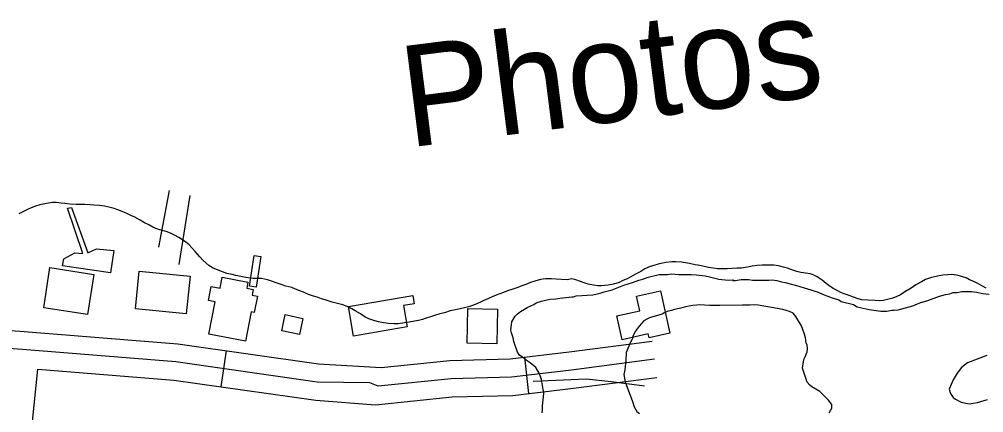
# Model space of a CAD drawing. Extents: x 3161514 to 3199414, y 831166 to 856601.
# Drawn here: x 3189449 to 3190239, y 849977 to 850300 of the extents above; entities that cross this region are included whole.
import ezdxf

# ---------------------------------------------------------------- set-up
doc = ezdxf.new("R2010")
doc.units = 0
for name, color, linetype in [('V-BLDG-OTLN', 7, 'Continuous'), ('V-CHAN-DOCK', 7, 'Continuous'), ('V-RIVR-IDEN', 7, 'Continuous'), ('V-ROAD-CNTR', 7, 'Continuous'), ('V-SITE-VEGE', 7, 'Continuous'), ('V-TOPO-SHOR', 7, 'Continuous')]:
    doc.layers.add(name, color=color, linetype=linetype)

msp = doc.modelspace()

# ---------------------------------------------------------------- linework, layer by layer
at = {"layer": 'V-BLDG-OTLN'}
for points in [[(3189474.1, 850096.44), (3189509.97, 850090.87), (3189504.86, 850057.94), (3189468.99, 850063.51)], [(3189547.33, 850093.58), (3189588.92, 850089.48), (3189585.85, 850058.41), (3189544.27, 850062.51)], [(3189609.4, 850068.49), (3189603.88, 850069.56), (3189606.09, 850080.99), (3189613.46, 850079.57), (3189615.19, 850088.54), (3189636.29, 850084.47), (3189635.33, 850079.48), (3189640.6, 850078.47), (3189639.71, 850073.82), (3189644.05, 850072.98), (3189641.49, 850059.7), (3189639.06, 850060.17), (3189634.39, 850036.01), (3189604.25, 850041.82)], [(3189771.34, 850073.68), (3189772.52, 850066.84), (3189763.85, 850065.34), (3189766.86, 850047.97), (3189722.78, 850040.34), (3189718.59, 850064.55)], [(3189974.27, 850077.41), (3189982.01, 850042.79), (3189964.94, 850038.97), (3189964.23, 850042.12), (3189942.86, 850037.35), (3189938.51, 850056.83), (3189957.36, 850061.05), (3189954.68, 850073.03)], [(3189664.01, 850044.7), (3189666.85, 850057.86), (3189681.37, 850054.73), (3189678.54, 850041.57)], [(3189816.47, 850063.01), (3189840.81, 850062.46), (3189840.16, 850034.05), (3189815.83, 850034.6)]]:
    msp.add_lwpolyline(points, close=True, dxfattribs=at)
at = {"layer": 'V-CHAN-DOCK'}
for p, q in [((3189563.21, 850113.17), (3189572.09, 850159.77)), ((3189579.98, 850098.98), (3189588.97, 850155.53))]:
    msp.add_line(p, q, dxfattribs=at)
for points in [[(3189484.38, 850097.91), (3189485.62, 850103.62), (3189494.44, 850108.68), (3189501.08, 850108.13), (3189488.53, 850145.3), (3189491.79, 850145.79), (3189505.15, 850108.5), (3189512.35, 850111.8), (3189526.32, 850110.6), (3189523.63, 850092.08), (3189484.38, 850097.91)], [(3189637.69, 850081.18), (3189641.56, 850106.39), (3189647.01, 850105.56), (3189643.14, 850080.34), (3189637.69, 850081.18)]]:
    msp.add_lwpolyline(points, dxfattribs=at)
at = {"layer": 'V-ROAD-CNTR'}
for p, q in [((3189618.46, 850028.37), (3189614.25, 849998.66)), ((3189862.82, 850022.94), (3189866.32, 849993.15))]:
    msp.add_line(p, q, dxfattribs=at)
for points in [[(3189067.27, 850046.24), (3189126.26, 850047.44), (3189155.44, 850049.51), (3189266.45, 850052.99), (3189358.22, 850051.14), (3189452.89, 850044.12), (3189578.94, 850033.97), (3189694.23, 850017.63), (3189745.36, 850014.43), (3189801.77, 850020.32), (3189851.18, 850021.57), (3189899.46, 850027.25), (3189967.51, 850036.2)], [(3189969.46, 850021.33), (3189901.31, 850012.36), (3189852.25, 850006.59), (3189802.74, 850005.34), (3189743.08, 849999.12), (3189736.15, 850002.04), (3189693.06, 850002.64), (3189577.28, 850019.05), (3189451.73, 850029.17), (3189357.52, 850036.16), (3189266.53, 850037.99), (3189156.21, 850034.53), (3189126.95, 850032.45), (3189067.57, 850031.24)], [(3189367.5, 849718.98), (3189384.37, 849724.95), (3189405.76, 849742.36), (3189422.48, 849759.08), (3189434.9, 849778.14), (3189443.83, 849812.05), (3189464.24, 850013.11)], [(3189464.24, 850013.11), (3189575.63, 850004.14), (3189691.9, 849987.66), (3189740.8, 849983.8), (3189803.71, 849990.36), (3189853.31, 849991.62), (3189903.17, 849997.48), (3189971.42, 850006.45)], [(3189961.12, 849999.2), (3189933.83, 850002.8), (3189913.44, 850005.03), (3189870.04, 850003.1)]]:
    msp.add_lwpolyline(points, dxfattribs=at)
at = {"layer": 'V-SITE-VEGE'}
for points in [[(3189877.43, 849977.44), (3189877.76, 849979.82), (3189877.74, 849983.23), (3189878.06, 849985.61), (3189878.38, 849990.38), (3189878.7, 849993.45), (3189878.34, 849996.52), (3189876.94, 850004.68), (3189875.21, 850009.44), (3189872.11, 850014.53), (3189867.66, 850018.25), (3189864.24, 850020.61), (3189861.16, 850022.98), (3189859.11, 850024.34), (3189857.05, 850027.05), (3189854.28, 850035.89), (3189853.58, 850038.95), (3189852.2, 850043.03), (3189851.84, 850045.07), (3189852.49, 850051.88), (3189855.18, 850056.67), (3189856.88, 850058.38), (3189859.59, 850060.44), (3189862.98, 850062.5), (3189865.7, 850063.88), (3189870.46, 850066.29), (3189872.49, 850067.67), (3189876.91, 850069.05), (3189881.33, 850070.1), (3189884.06, 850070.46), (3189888.48, 850070.82), (3189891.88, 850071.52), (3189901.75, 850072.6), (3189903.12, 850072.61), (3189905.16, 850073.3), (3189918.78, 850074.06), (3189924.9, 850075.46), (3189928.3, 850076.49), (3189934.76, 850078.23), (3189944.28, 850082.04), (3189951.42, 850084.12), (3189956.52, 850086.19), (3189959.91, 850086.89), (3189964.33, 850088.62), (3189973.18, 850090.71), (3189979.99, 850090.75), (3189983.39, 850091.45), (3189989.18, 850090.8), (3189999.4, 850090.86), (3190003.49, 850090.54), (3190010.99, 850089.56), (3190014.4, 850088.9), (3190022.25, 850086.9), (3190029.74, 850086.26), (3190033.83, 850086.29), (3190033.49, 850085.95), (3190035.54, 850085.96), (3190040.3, 850086.66), (3190046.77, 850086.7), (3190049.84, 850086.04)], [(3190049.84, 850086.04), (3190057.33, 850086.08), (3190063.12, 850086.11), (3190065.84, 850086.47), (3190069.59, 850085.81), (3190073.35, 850084.81), (3190076.42, 850084.14), (3190081.53, 850082.81), (3190084.94, 850082.15), (3190092.11, 850079.8), (3190097.57, 850078.13), (3190099.96, 850077.46), (3190102.69, 850076.46), (3190108.49, 850074.11), (3190114.97, 850071.76), (3190120.43, 850070.09), (3190122.48, 850068.73), (3190132.37, 850066.07), (3190135.45, 850064.38), (3190145.34, 850062.05), (3190154.88, 850060.74), (3190159.65, 850060.77), (3190163.74, 850061.47), (3190165.78, 850061.48), (3190169.18, 850061.85), (3190181.09, 850064.98), (3190184.82, 850066.7), (3190187.54, 850067.74), (3190190.6, 850068.78), (3190193.32, 850069.47), (3190202.84, 850072.94), (3190207.94, 850074.33), (3190211.34, 850075.03), (3190214.06, 850076.06), (3190217.47, 850076.08), (3190221.21, 850076.79), (3190229.04, 850076.83), (3190233.47, 850076.17), (3190238.25, 850075.18), (3190243.7, 850074.53)], [(3190112.44, 849977.4), (3190114.8, 849981.16), (3190114.78, 849984.22), (3190112.04, 849987.62), (3190104.85, 849994.73), (3190098.35, 849998.78), (3190096.65, 850000.13), (3190094.58, 850002.5), (3190090.78, 850014.06), (3190091.76, 850021.22), (3190092.77, 850023.27), (3190094.45, 850027.37), (3190094.77, 850029.75), (3190094.42, 850032.81), (3190093.72, 850034.85), (3190093.02, 850038.94), (3190092.32, 850042), (3190089.9, 850048.8), (3190085.09, 850056.26), (3190083.03, 850058.98), (3190079.96, 850060.32), (3190074.5, 850061.99), (3190054.38, 850065.63), (3190050.97, 850065.95), (3190047.57, 850065.59), (3190041.44, 850065.55), (3190023.05, 850065.45), (3190014.87, 850065.4), (3190006.02, 850066.03), (3190003.97, 850065.68), (3190000.91, 850065.32), (3189994.79, 850064.27), (3189991.04, 850063.22), (3189989.68, 850062.88), (3189985.94, 850062.17), (3189983.22, 850061.14), (3189979.82, 850060.44), (3189977.44, 850059.4), (3189975.75, 850058.37), (3189965.2, 850055.24), (3189963.17, 850054.21), (3189960.79, 850052.84), (3189956.73, 850048.39), (3189953.69, 850043.94), (3189951.67, 850039.84), (3189951, 850037.79), (3189949.65, 850035.4), (3189946.29, 850026.87), (3189945.99, 850020.06), (3189945.66, 850018.01), (3189945.01, 850012.56), (3189944.35, 850008.81), (3189945.4, 850002.68), (3189951.29, 849986.71), (3189952.67, 849982.29), (3189955.08, 849978.56), (3189957.13, 849976.86)], [(3190241.6, 850024.45), (3190225.97, 850018.23), (3190220.88, 850014.46), (3190217.5, 850010.01), (3190214.12, 850004.54), (3190210.76, 849996.69), (3190211.8, 849993.29), (3190214.21, 849989.89), (3190215.92, 849988.54), (3190220.7, 849986.18), (3190227.18, 849984.86), (3190230.58, 849985.22), (3190233.98, 849985.92), (3190242.14, 849988.35)]]:
    msp.add_lwpolyline(points, dxfattribs=at)
at = {"layer": 'V-TOPO-SHOR'}
for points in [[(3189490.45, 850148.5), (3189486.28, 850148.96), (3189483.22, 850149.27), (3189479.37, 850149.72), (3189476.16, 850149.87), (3189471.19, 850149.04), (3189465.9, 850147.88), (3189462.22, 850146.9), (3189458.69, 850145.44), (3189455.81, 850144.13), (3189451.81, 850142.19), (3189448.61, 850140.4)], [(3189871.32, 850085.33), (3189867.96, 850084.19), (3189863.96, 850082.56), (3189860.75, 850081.42), (3189857.39, 850080.12), (3189853.39, 850078.81), (3189848.9, 850077.34), (3189845.7, 850076.04), (3189842.65, 850074.9), (3189839.77, 850073.76), (3189836.41, 850072.46), (3189833.37, 850071), (3189829.69, 850069.53), (3189826.81, 850068.23), (3189822.48, 850066.28), (3189818, 850064.65), (3189813.67, 850063.34), (3189810.14, 850062.68), (3189806.46, 850061.7), (3189802.13, 850060.87), (3189797.33, 850059.24), (3189793.64, 850058.42), (3189790.12, 850057.43), (3189785.79, 850056.12), (3189782.43, 850054.98), (3189779.38, 850054), (3189776.01, 850053.18), (3189772.81, 850052.52), (3189768.48, 850051.69), (3189764.63, 850051.19), (3189759.5, 850050.36), (3189755.97, 850050.34), (3189751.48, 850050.63), (3189747.46, 850051.25), (3189743.28, 850051.87), (3189740.23, 850052.82), (3189735.4, 850054.4), (3189732.35, 850055.82), (3189728.48, 850058.53), (3189724.29, 850061.07), (3189721.56, 850062.66), (3189717.53, 850064.57), (3189714.16, 850065.83), (3189709.82, 850067.09), (3189705.31, 850068.19), (3189699.69, 850069.92), (3189696.63, 850070.87), (3189693.74, 850071.81), (3189689.24, 850073.39), (3189685.86, 850074.5), (3189681.84, 850076.4), (3189678.94, 850077.35), (3189675.41, 850078.77), (3189672.19, 850080.04), (3189667.37, 850081.29), (3189664.47, 850082.24), (3189659.33, 850083.82), (3189655.63, 850085.24), (3189652.25, 850086.51), (3189647.43, 850087.44), (3189644.22, 850087.58), (3189640.69, 850087.56), (3189634.59, 850088.33), (3189630.41, 850089.11), (3189626.39, 850090.05), (3189623.34, 850090.68), (3189619, 850091.61), (3189614.18, 850093.51), (3189607.9, 850096.05), (3189604.36, 850098.11), (3189599.68, 850102.26), (3189596.78, 850105.29), (3189593.06, 850109.6), (3189590.64, 850112.48), (3189588.22, 850115.03), (3189585.31, 850117.42), (3189582.74, 850119.17), (3189579.84, 850121.08), (3189576.29, 850123.15), (3189572.92, 850124.57), (3189569.22, 850126), (3189565.36, 850127.1), (3189562.31, 850127.89), (3189558.28, 850129.63), (3189555.06, 850131.38), (3189551.68, 850133.28), (3189547.98, 850135.35), (3189543.79, 850137.73), (3189540.42, 850139.16), (3189537.2, 850140.74), (3189533.34, 850142.49), (3189529.8, 850143.91), (3189526.74, 850144.85), (3189523.37, 850145.8), (3189518.87, 850146.74), (3189514.37, 850147.35), (3189510.04, 850147.65), (3189506.67, 850147.79), (3189502.65, 850148.09), (3189495.59, 850148.21), (3189490.45, 850148.5)], [(3190241.28, 850079.72), (3190238.22, 850081.14), (3190234.2, 850083.53), (3190231.14, 850084.96), (3190227.6, 850086.54), (3190224.7, 850088.13), (3190220.2, 850089.55), (3190216.82, 850090.33), (3190212.97, 850090.79), (3190209.76, 850090.61), (3190205.59, 850090.11), (3190202.54, 850089.61), (3190196.45, 850088.29), (3190191.33, 850086.66), (3190188.13, 850084.88), (3190183.49, 850082.44), (3190179.65, 850079.69), (3190174.54, 850076.45), (3190170.86, 850074.03), (3190167.98, 850072.72), (3190164.61, 850071.42), (3190160.45, 850070.28), (3190157.08, 850069.45), (3190153.87, 850069.11), (3190150.18, 850069.58), (3190144.24, 850069.7), (3190139.42, 850070), (3190136.21, 850070.94), (3190132.51, 850072.21), (3190128.81, 850073.47), (3190125.6, 850074.57), (3190122.7, 850075.68), (3190119.16, 850077.58), (3190116.26, 850079.17), (3190113.36, 850081.08), (3190109.98, 850083.47), (3190106.75, 850086.02), (3190102.73, 850088.89), (3190099.99, 850090.16), (3190097.1, 850091.26), (3190093.24, 850091.88), (3190089.39, 850092.5), (3190086.01, 850093.29), (3190081.99, 850094.71), (3190078.29, 850095.97), (3190075.08, 850096.76), (3190071.06, 850098.02), (3190067.21, 850098.32), (3190062.87, 850098.45), (3190057.58, 850098.42), (3190053.56, 850098.24), (3190049.4, 850097.57), (3190045.71, 850096.91), (3190040.58, 850096.08), (3190037.05, 850095.9), (3190032.71, 850095.71), (3190029.02, 850095.53), (3190025.5, 850095.35), (3190021, 850095.33), (3190017.47, 850095.95), (3190013.61, 850096.57), (3190010.08, 850097.35), (3190006.54, 850098.13), (3190002.85, 850098.59), (3189998.19, 850099.69), (3189994.81, 850100.31), (3189991.44, 850100.78), (3189986.78, 850101.23), (3189983.74, 850101.06), (3189978.92, 850100.71), (3189975.88, 850100.05), (3189972.35, 850099.39), (3189968.83, 850098.24), (3189965.78, 850097.26), (3189961.46, 850095.31), (3189958.1, 850093.37), (3189953.94, 850091.09), (3189949.94, 850088.83), (3189947.06, 850087.21), (3189943.54, 850085.74), (3189940.5, 850084.28), (3189935.85, 850082.81), (3189931.52, 850081.98), (3189926.07, 850081.47), (3189923.02, 850081.45), (3189919.33, 850081.91), (3189915.15, 850082.85), (3189911.77, 850083.96), (3189908.08, 850085.22), (3189904.86, 850086.33), (3189901.65, 850087.11), (3189897.8, 850086.29), (3189893.3, 850086.74), (3189888.97, 850087.04), (3189884.95, 850087.34), (3189880.3, 850087.31), (3189875.97, 850086.65), (3189871.32, 850085.33)]]:
    msp.add_lwpolyline(points, dxfattribs=at)

# ---------------------------------------------------------------- texts
at = {"layer": 'V-RIVR-IDEN'}
msp.add_text('Photos', height=83, rotation=7.19597, dxfattribs=at).set_placement((3189767.57, 850194.81))

doc.saveas('drawing.dxf')
